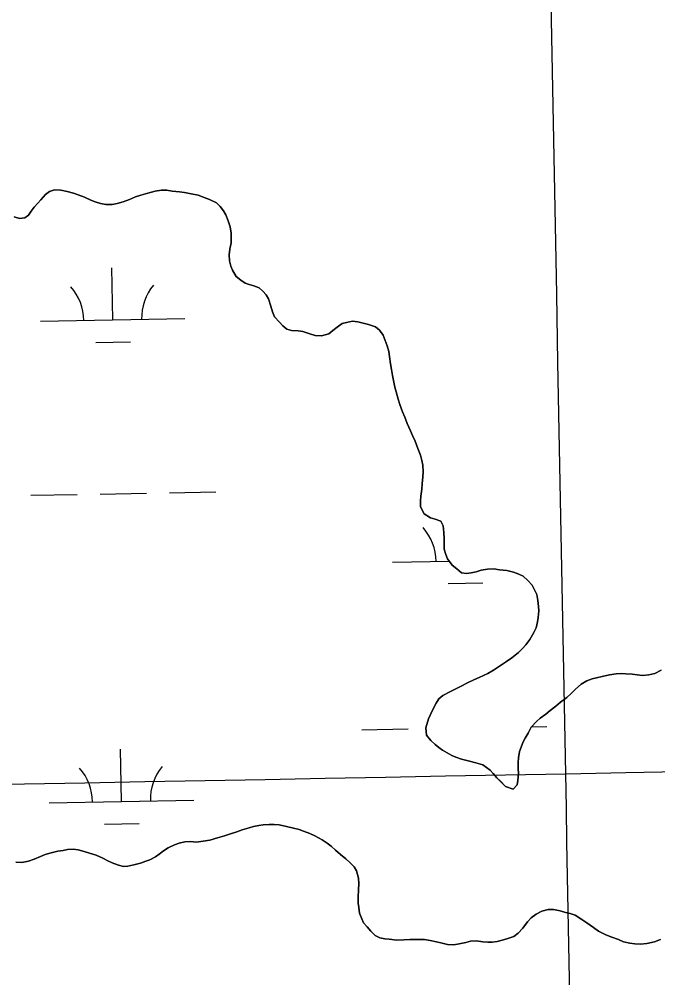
# Model space of a CAD drawing. Extents: x 3957609 to 3995875, y 234277 to 260273.
# Drawn here: x 3966758 to 3967200, y 242686 to 243349 of the extents above; entities that cross this region are included whole.
import ezdxf

# ---------------------------------------------------------------- set-up
doc = ezdxf.new("R2010")
doc.units = 0
for name, color, linetype in [('V-GRID-MAJR', 7, 'Continuous'), ('V-TOPO-SHOR', 7, 'Continuous'), ('V-WETL-SWMP', 7, 'Continuous')]:
    doc.layers.add(name, color=color, linetype=linetype)

msp = doc.modelspace()

# ---------------------------------------------------------------- linework, layer by layer
at = {"layer": 'V-GRID-MAJR'}
for points in [[(3967193.104, 239799.451), (3967136.284, 242827.44), (3967022.571, 248887.277), (3966908.859, 254947.105), (3966851.966, 257978.948)], [(3961816.723, 242728.005), (3967136.284, 242827.44), (3972455.83, 242927.648), (3977775.362, 243028.63), (3983094.879, 243130.385), (3988414.381, 243232.915), (3993733.868, 243336.218)]]:
    msp.add_spline(points, degree=3, dxfattribs=at)
at = {"layer": 'V-TOPO-SHOR'}
for points in [[(3967007.484, 243133.967), (3967004.776, 243136.167), (3966999.855, 243137.877), (3966996.365, 243138.804), (3966992.558, 243139.57), (3966988.91, 243140.023), (3966984.8, 243139.204), (3966981.636, 243138.391), (3966978.326, 243135.993), (3966975.332, 243133.596), (3966972.496, 243131.362), (3966967.437, 243130.059), (3966963.159, 243130.191), (3966959.349, 243131.432), (3966954.588, 243132.984), (3966951.258, 243133.439), (3966946.662, 243133.725), (3966943.49, 243134.495), (3966940.782, 243136.855), (3966938.388, 243139.372), (3966935.04, 243142.993), (3966933.592, 243146.468), (3966932.455, 243150.421), (3966930.839, 243155.477), (3966929.236, 243158.318), (3966927.001, 243160.839), (3966924.294, 243163.196), (3966920.642, 243164.439), (3966917.468, 243165.527), (3966914.611, 243166.459), (3966911.588, 243168.339), (3966908.561, 243171.011), (3966905.841, 243175.269), (3966904.713, 243178.114), (3966903.896, 243181.911), (3966903.711, 243186.027), (3966904.162, 243189.83), (3966904.924, 243194.27), (3966905.059, 243197.916), (3966905.038, 243200.924), (3966904.375, 243205.354), (3966902.923, 243209.462), (3966901.311, 243213.571), (3966899.71, 243216.411), (3966897.313, 243219.406), (3966894.764, 243221.765), (3966889.996, 243224.108), (3966886.344, 243225.511), (3966882.216, 243227.065), (3966877.298, 243228.142), (3966872.858, 243228.904), (3966869.371, 243229.517), (3966864.14, 243229.957), (3966860.652, 243230.567), (3966856.849, 243230.7), (3966852.579, 243229.879), (3966847.518, 243228.581), (3966842.618, 243227.122), (3966838.982, 243225.99), (3966834.716, 243224.218), (3966830.293, 243222.607), (3966826.182, 243221.47), (3966822.703, 243220.813), (3966818.427, 243220.626), (3966814.621, 243221.392), (3966810.97, 243222.478), (3966807.953, 243223.725), (3966803.662, 243225.756), (3966799.216, 243227.469), (3966796.042, 243228.556), (3966791.6, 243229.635), (3966787.317, 243230.559), (3966782.879, 243230.846), (3966779.404, 243229.713), (3966776.565, 243227.636), (3966773.422, 243223.973), (3966771.38, 243221.583), (3966768.863, 243218.873), (3966766.821, 243216.01), (3966764.939, 243213.305), (3966762.418, 243211.545), (3966758.619, 243211.046), (3966754.969, 243212.129)], [(3967086.166, 242827.527), (3967084.091, 242829.888), (3967079, 242833.499), (3967074.078, 242835.049), (3967069.796, 242836.131), (3967064.242, 242837.519), (3967060.43, 242838.92), (3967057.574, 242840.009), (3967051.055, 242843.61), (3967048.509, 242845.494), (3967046.117, 242847.696), (3967043.09, 242850.366), (3967040.057, 242854.149), (3967039.549, 242859.056), (3967041.409, 242865.245), (3967044.221, 242871.282), (3967046.721, 242876.21), (3967048.603, 242879.073), (3967051.44, 242881.467), (3967056.648, 242884.353), (3967060.279, 242886.118), (3967063.595, 242887.724), (3967068.803, 242890.452), (3967072.749, 242892.379), (3967076.382, 242893.987), (3967082.541, 242896.719), (3967086.327, 242898.961), (3967089.797, 242901.359), (3967095.316, 242905.04), (3967098.943, 242907.44), (3967103.67, 242911.272), (3967106.345, 242913.981), (3967108.706, 242916.373), (3967111.53, 242920.195), (3967114.35, 242924.965), (3967115.913, 242928.141), (3967116.837, 242932.266), (3967117.291, 242935.278), (3967117.736, 242939.874), (3967117.557, 242942.883), (3967117.054, 242947.157), (3967116.234, 242951.269), (3967114.631, 242954.585), (3967113.025, 242957.743), (3967109.994, 242961.048), (3967106.807, 242963.879), (3967103.946, 242965.286), (3967100.295, 242966.686), (3967095.695, 242967.766), (3967090.622, 242968.366), (3967086.499, 242968.972), (3967082.223, 242968.786), (3967077.951, 242968.122), (3967074.476, 242966.992), (3967070.836, 242966.174), (3967067.672, 242965.839), (3967064.342, 242966.291), (3967061, 242968.962), (3967057.813, 242971.632), (3967054.618, 242975.888), (3967053.49, 242978.89), (3967052.355, 242982.526), (3967052.173, 242986.327), (3967052.15, 242989.81), (3967051.962, 242994.087), (3967051.458, 242998.676), (3967049.853, 243001.832), (3967046.041, 243003.393), (3967042.867, 243004.32), (3967038.414, 243006.985), (3967036.008, 243011.72), (3967035.822, 243015.994), (3967036.117, 243019.164), (3967036.876, 243024.08), (3967037.169, 243027.725), (3967037.614, 243032.48), (3967037.749, 243036.124), (3967037.56, 243040.558), (3967036.903, 243043.88), (3967035.93, 243047.517), (3967034.159, 243052.096), (3967032.223, 243057.153), (3967030.296, 243061.099), (3967029.008, 243064.259), (3967026.6, 243069.312), (3967024.986, 243073.895), (3967023.538, 243077.371), (3967021.602, 243082.425), (3967020.47, 243086.22), (3967019.01, 243091.279), (3967018.197, 243094.598), (3967017.218, 243099.028), (3967016.56, 243102.508), (3967015.899, 243106.78), (3967015.239, 243110.577), (3967014.572, 243115.799), (3967013.916, 243119.121), (3967012.939, 243123.076), (3967011.489, 243126.867), (3967010.039, 243130.5), (3967007.484, 243133.967)], [(3967202.271, 242898.934), (3967198.009, 242896.69), (3967193.739, 242895.711), (3967189.465, 242895.367), (3967185.66, 242895.658), (3967182.174, 242896.108), (3967177.894, 242896.557), (3967174.883, 242896.694), (3967171.084, 242896.512), (3967166.494, 242895.688), (3967161.434, 242894.548), (3967157.639, 242893.573), (3967154.477, 242892.917), (3967150.842, 242891.625), (3967147.055, 242889.385), (3967143.118, 242885.872), (3967140.128, 242882.843), (3967137.136, 242880.132), (3967132.725, 242876.775), (3967129.573, 242874.064), (3967125.635, 242871.028), (3967122.641, 242868.632), (3967118.54, 242865.913), (3967116.021, 242863.52), (3967112.405, 242859.695), (3967110.373, 242855.564), (3967108.337, 242852.066), (3967106.771, 242849.363), (3967104.438, 242842.852), (3967103.674, 242838.412), (3967103.379, 242835.244), (3967103.408, 242831.125), (3967103.748, 242827.484), (3967103.303, 242822.73), (3967102.691, 242819.716), (3967100.016, 242816.689), (3967094.778, 242818.714), (3967091.112, 242822.173), (3967088.72, 242824.535), (3967086.166, 242827.527)], [(3966756.167, 242766.269), (3966760.288, 242766.138), (3966764.875, 242766.961), (3966768.826, 242768.411), (3966773.248, 242770.343), (3966776.408, 242771.631), (3966780.516, 242772.765), (3966785.104, 242773.904), (3966788.901, 242774.406), (3966791.907, 242775.059), (3966795.706, 242775.399), (3966799.351, 242774.949), (3966803.318, 242773.707), (3966807.128, 242772.624), (3966811.574, 242771.07), (3966816.338, 242769.042), (3966819.676, 242767.322), (3966822.854, 242765.759), (3966827.141, 242764.205), (3966830.631, 242763.435), (3966833.639, 242763.613), (3966837.751, 242764.432), (3966842.337, 242765.731), (3966845.97, 242767.021), (3966848.815, 242767.989), (3966852.761, 242769.917), (3966855.284, 242771.834), (3966858.279, 242774.07), (3966861.43, 242776.308), (3966865.854, 242778.24), (3966869.014, 242779.368), (3966872.967, 242780.345), (3966877.083, 242780.531), (3966880.886, 242780.239), (3966885.636, 242780.746), (3966890.223, 242781.568), (3966895.599, 242783.03), (3966900.34, 242784.486), (3966903.976, 242785.776), (3966908.874, 242787.392), (3966912.667, 242788.685), (3966917.41, 242789.983), (3966920.415, 242790.954), (3966924.052, 242791.771), (3966927.059, 242792.107), (3966931.335, 242792.293), (3966934.661, 242792.316), (3966938.304, 242792.023), (3966943.223, 242790.946), (3966948.141, 242789.868), (3966951.948, 242788.945), (3966955.122, 242787.855), (3966959.411, 242786.143), (3966962.907, 242784.423), (3966967.834, 242781.762), (3966971.334, 242779.409), (3966974.197, 242777.369), (3966977.224, 242774.697), (3966980.571, 242771.711), (3966984.392, 242768.567), (3966987.102, 242766.05), (3966990.133, 242763.062), (3966991.732, 242760.379), (3966993.035, 242755.161), (3966993.215, 242751.677), (3966993.086, 242747.241), (3966992.803, 242742.172), (3966992.83, 242738.054)], [(3966992.83, 242738.054), (3966993.168, 242734.888), (3966993.827, 242731.091), (3966995.437, 242727.142), (3966996.566, 242724.299), (3966999.115, 242721.623), (3967001.669, 242718.631), (3967004.541, 242715.641), (3967007.879, 242714.078), (3967011.209, 242713.308), (3967014.219, 242713.011), (3967019.45, 242712.413), (3967024.359, 242712.603), (3967028.635, 242712.79), (3967033.387, 242712.82), (3967038.613, 242712.855), (3967042.576, 242712.247), (3967047.018, 242711.327), (3967050.825, 242710.402), (3967054.475, 242709.474), (3967058.913, 242709.187), (3967062.71, 242709.847), (3967067.295, 242710.828), (3967070.458, 242711.641), (3967074.574, 242711.985), (3967079.012, 242711.379), (3967082.5, 242711.086), (3967085.508, 242711.106), (3967088.992, 242711.444), (3967093.26, 242712.583), (3967097.055, 242713.715), (3967100.53, 242715.006), (3967103.525, 242717.242), (3967106.668, 242720.748), (3967109.81, 242725.047), (3967112.325, 242727.912), (3967115.792, 242730.47), (3967119.739, 242732.397), (3967124.166, 242733.536), (3967127.808, 242733.718), (3967132.407, 242732.639), (3967136.217, 242731.556), (3967139.389, 242730.786), (3967142.723, 242729.698), (3967147.493, 242726.72), (3967150.993, 242724.367), (3967155.452, 242721.07), (3967158.952, 242718.719), (3967163.56, 242716.372), (3967167.373, 242714.655), (3967172.769, 242712.79), (3967176.263, 242711.389), (3967180.705, 242710.467), (3967184.033, 242710.013), (3967187.996, 242709.724), (3967192.268, 242710.226), (3967197.646, 242711.37), (3967201.915, 242712.825)]]:
    msp.add_lwpolyline(points, dxfattribs=at)
at = {"layer": 'V-WETL-SWMP'}
for p, q in [((3966823.1, 243140.933), (3966822.446, 243176.927)), ((3966773.109, 243140.024), (3966873.092, 243141.842)), ((3966811.383, 243125.287), (3966835.379, 243125.723)), ((3966766.449, 243019.812), (3966798.444, 243020.394)), ((3966814.441, 243020.685), (3966846.436, 243021.267)), ((3966862.433, 243021.558), (3966894.428, 243022.139)), ((3967016.646, 242973.611), (3967055.793, 242974.323)), ((3967054.921, 242958.874), (3967078.917, 242959.31)), ((3966995.341, 242857.773), (3967027.335, 242858.355)), ((3967112.604, 242859.905), (3967123.32, 242860.1)), ((3966829.148, 242808.313), (3966828.494, 242844.307)), ((3966779.157, 242807.404), (3966879.14, 242809.222)), ((3966817.431, 242792.667), (3966841.427, 242793.103))]:
    msp.add_line(p, q, dxfattribs=at)
for points in [[(3966773.422, 243223.973), (3966776.566, 243227.636), (3966779.403, 243229.714), (3966782.88, 243230.846), (3966787.317, 243230.558), (3966791.6, 243229.636), (3966796.042, 243228.557), (3966799.217, 243227.469), (3966803.663, 243225.756), (3966807.953, 243223.725), (3966810.97, 243222.478), (3966814.621, 243221.393), (3966818.427, 243220.627), (3966822.702, 243220.813), (3966826.182, 243221.47), (3966830.293, 243222.606), (3966834.717, 243224.219), (3966838.982, 243225.989), (3966842.618, 243227.122), (3966847.518, 243228.58), (3966852.578, 243229.88), (3966856.849, 243230.7), (3966860.652, 243230.567), (3966864.14, 243229.956), (3966869.37, 243229.516), (3966872.859, 243228.905), (3966877.298, 243228.143), (3966882.216, 243227.066), (3966886.344, 243225.51), (3966889.996, 243224.108), (3966894.763, 243221.764), (3966897.313, 243219.405), (3966899.709, 243216.411), (3966901.312, 243213.571), (3966902.923, 243209.463), (3966904.375, 243205.355), (3966905.038, 243200.924), (3966905.058, 243197.915), (3966904.923, 243194.271), (3966904.161, 243189.831), (3966903.711, 243186.027), (3966903.896, 243181.91), (3966904.713, 243178.114), (3966905.841, 243175.27), (3966908.562, 243171.012), (3966911.589, 243168.339), (3966914.61, 243166.458), (3966917.468, 243165.527), (3966920.643, 243164.439), (3966924.294, 243163.196), (3966927.002, 243160.838), (3966929.236, 243158.318), (3966930.839, 243155.478), (3966932.456, 243150.42), (3966933.591, 243146.468), (3966935.039, 243142.993), (3966938.389, 243139.372), (3966940.782, 243136.854), (3966943.49, 243134.496), (3966946.663, 243133.725), (3966951.258, 243133.438), (3966954.587, 243132.985), (3966959.349, 243131.432), (3966963.159, 243130.19), (3966967.436, 243130.06), (3966972.496, 243131.361), (3966975.332, 243133.597), (3966978.326, 243135.993), (3966981.636, 243138.39), (3966984.799, 243139.203), (3966988.911, 243140.022), (3966992.557, 243139.571), (3966996.364, 243138.804), (3966999.854, 243137.877), (3967004.776, 243136.167), (3967007.483, 243133.968)], [(3966754.969, 243212.13), (3966758.619, 243211.045), (3966762.417, 243211.546), (3966764.939, 243213.304), (3966766.822, 243216.01), (3966768.862, 243218.874), (3966771.379, 243221.583), (3966773.422, 243223.973)], [(3967007.483, 243133.968), (3967010.04, 243130.5), (3967011.49, 243126.866), (3967012.94, 243123.075), (3967013.917, 243119.121), (3967014.572, 243115.799), (3967015.24, 243110.577), (3967015.899, 243106.78), (3967016.56, 243102.508), (3967017.217, 243099.028), (3967018.197, 243094.599), (3967019.01, 243091.278), (3967020.469, 243086.219), (3967021.603, 243082.426), (3967023.537, 243077.37), (3967024.986, 243073.895), (3967026.6, 243069.312), (3967029.009, 243064.26), (3967030.297, 243061.1), (3967032.224, 243057.153), (3967034.158, 243052.097), (3967035.93, 243047.516), (3967036.904, 243043.879), (3967037.56, 243040.557), (3967037.748, 243036.124), (3967037.613, 243032.48), (3967037.169, 243027.725), (3967036.877, 243024.08), (3967036.117, 243019.165), (3967035.821, 243015.995), (3967036.008, 243011.72), (3967038.415, 243006.984), (3967042.867, 243004.321), (3967046.041, 243003.392), (3967049.853, 243001.833), (3967051.458, 242998.676), (3967051.963, 242994.086), (3967052.15, 242989.81), (3967052.173, 242986.326), (3967052.356, 242982.526), (3967053.489, 242978.89), (3967054.618, 242975.888), (3967057.813, 242971.633), (3967060.999, 242968.961), (3967064.343, 242966.291), (3967067.672, 242965.838), (3967070.837, 242966.175), (3967074.475, 242966.991), (3967077.952, 242968.123), (3967082.224, 242968.785), (3967086.5, 242968.971), (3967090.622, 242968.365), (3967095.694, 242967.765), (3967100.295, 242966.686), (3967103.947, 242965.285), (3967106.807, 242963.878), (3967109.994, 242961.048), (3967113.025, 242957.742), (3967114.63, 242954.585), (3967116.235, 242951.269), (3967117.054, 242947.157), (3967117.558, 242942.883), (3967117.736, 242939.875), (3967117.291, 242935.279), (3967116.836, 242932.266), (3967115.913, 242928.142), (3967114.35, 242924.964), (3967111.53, 242920.194), (3967108.705, 242916.374), (3967106.344, 242913.982), (3967103.67, 242911.272), (3967098.943, 242907.44), (3967095.316, 242905.04), (3967089.797, 242901.36), (3967086.328, 242898.962), (3967082.541, 242896.719), (3967076.382, 242893.986), (3967072.75, 242892.378), (3967068.803, 242890.451), (3967063.594, 242887.724), (3967060.278, 242886.119), (3967056.647, 242884.352), (3967051.439, 242881.467), (3967048.604, 242879.072), (3967046.722, 242876.209), (3967044.22, 242871.282), (3967041.409, 242865.245), (3967039.549, 242859.055), (3967040.057, 242854.149), (3967043.091, 242850.367), (3967046.118, 242847.695), (3967048.509, 242845.493), (3967051.055, 242843.609), (3967057.573, 242840.009), (3967060.431, 242838.919), (3967064.242, 242837.519), (3967069.795, 242836.13), (3967074.079, 242835.05), (3967078.999, 242833.498), (3967084.091, 242829.889), (3967086.166, 242827.527)], [(3967086.166, 242827.527), (3967088.72, 242824.534), (3967091.111, 242822.174), (3967094.777, 242818.714), (3967100.017, 242816.689), (3967102.69, 242819.716), (3967103.304, 242822.73), (3967103.747, 242827.484), (3967103.407, 242831.125), (3967103.379, 242835.243), (3967103.675, 242838.413), (3967104.438, 242842.853), (3967106.771, 242849.362), (3967108.337, 242852.065), (3967110.373, 242855.563), (3967112.405, 242859.695), (3967116.022, 242863.52), (3967118.541, 242865.912), (3967122.641, 242868.632), (3967125.635, 242871.028), (3967129.574, 242874.063), (3967132.724, 242876.776), (3967137.137, 242880.132), (3967140.129, 242882.844), (3967143.118, 242885.873), (3967147.055, 242889.384), (3967150.841, 242891.626), (3967154.476, 242892.917), (3967157.639, 242893.572), (3967161.434, 242894.547), (3967166.495, 242895.689), (3967171.083, 242896.511), (3967174.883, 242896.695), (3967177.893, 242896.556), (3967182.173, 242896.109), (3967185.66, 242895.657), (3967189.464, 242895.366), (3967193.738, 242895.711), (3967198.008, 242896.689), (3967202.27, 242898.935)], [(3966920.414, 242790.954), (3966917.411, 242789.983), (3966912.668, 242788.685), (3966908.875, 242787.393), (3966903.976, 242785.777), (3966900.341, 242784.486), (3966895.599, 242783.029), (3966890.224, 242781.568), (3966885.636, 242780.746), (3966880.887, 242780.239), (3966877.084, 242780.531), (3966872.967, 242780.345), (3966869.014, 242779.369), (3966865.854, 242778.239), (3966861.431, 242776.309), (3966858.278, 242774.071), (3966855.284, 242771.834), (3966852.762, 242769.916), (3966848.815, 242767.99), (3966845.97, 242767.021), (3966842.336, 242765.73), (3966837.751, 242764.432), (3966833.639, 242763.613), (3966830.63, 242763.435), (3966827.141, 242764.204), (3966822.854, 242765.759), (3966819.676, 242767.322), (3966816.338, 242769.043), (3966811.573, 242771.07), (3966807.128, 242772.625), (3966803.319, 242773.708), (3966799.351, 242774.949), (3966795.705, 242775.4), (3966791.906, 242775.059), (3966788.901, 242774.405), (3966785.103, 242773.905), (3966780.517, 242772.766), (3966776.407, 242771.63), (3966773.247, 242770.342), (3966768.825, 242768.412), (3966764.875, 242766.961), (3966760.287, 242766.138), (3966756.168, 242766.27)], [(3967201.914, 242712.824), (3967197.647, 242711.37), (3967192.269, 242710.226), (3967187.996, 242709.723), (3967184.034, 242710.013), (3967180.705, 242710.467), (3967176.264, 242711.388), (3967172.77, 242712.79), (3967167.373, 242714.655), (3967163.56, 242716.372), (3967158.951, 242718.718), (3967155.451, 242721.07), (3967150.994, 242724.367), (3967147.494, 242726.72), (3967142.723, 242729.698), (3967139.39, 242730.785), (3967136.217, 242731.556), (3967132.408, 242732.639), (3967127.808, 242733.718), (3967124.166, 242733.535), (3967119.739, 242732.397), (3967115.792, 242730.471), (3967112.324, 242727.913), (3967109.809, 242725.046), (3967106.669, 242720.749), (3967103.524, 242717.243), (3967100.53, 242715.006), (3967097.054, 242713.716), (3967093.26, 242712.582), (3967088.991, 242711.445), (3967085.508, 242711.106), (3967082.499, 242711.086), (3967079.013, 242711.379), (3967074.574, 242711.984), (3967070.458, 242711.64), (3967067.295, 242710.827), (3967062.709, 242709.846), (3967058.912, 242709.188), (3967054.475, 242709.475), (3967050.826, 242710.402), (3967047.018, 242711.327), (3967042.577, 242712.248), (3967038.613, 242712.855), (3967033.387, 242712.821), (3967028.635, 242712.789), (3967024.36, 242712.603), (3967019.451, 242712.412), (3967014.22, 242713.011), (3967011.209, 242713.308), (3967007.878, 242714.078), (3967004.541, 242715.64), (3967001.67, 242718.63), (3966999.116, 242721.623), (3966996.565, 242724.299), (3966995.437, 242727.142), (3966993.827, 242731.091), (3966993.169, 242734.888), (3966992.831, 242738.054), (3966992.804, 242742.172), (3966993.087, 242747.242), (3966993.216, 242751.678), (3966993.035, 242755.161), (3966991.733, 242760.38), (3966990.132, 242763.062), (3966987.102, 242766.051), (3966984.393, 242768.568), (3966980.571, 242771.71), (3966977.225, 242774.697), (3966974.198, 242777.37), (3966971.334, 242779.41), (3966967.834, 242781.763), (3966962.906, 242784.423), (3966959.41, 242786.142), (3966955.122, 242787.856), (3966951.947, 242788.944), (3966948.14, 242789.869), (3966943.223, 242790.946), (3966938.305, 242792.022), (3966934.66, 242792.315), (3966931.334, 242792.293), (3966927.059, 242792.106), (3966924.052, 242791.77), (3966920.414, 242790.954)]]:
    msp.add_lwpolyline(points, dxfattribs=at)
for centre, start, end in [((3966878.326, 243142.412), 140.269876, 181.813534), ((3966767.858, 243140.404), 0.269879, 41.813537), ((3967011.396, 242973.991), 0.269879, 41.813537), ((3966773.906, 242807.784), 0.269879, 41.813537), ((3966884.374, 242809.792), 140.269876, 181.813534)]:
    msp.add_arc(centre, 35.246, start, end, dxfattribs=at)

doc.saveas('drawing.dxf')
